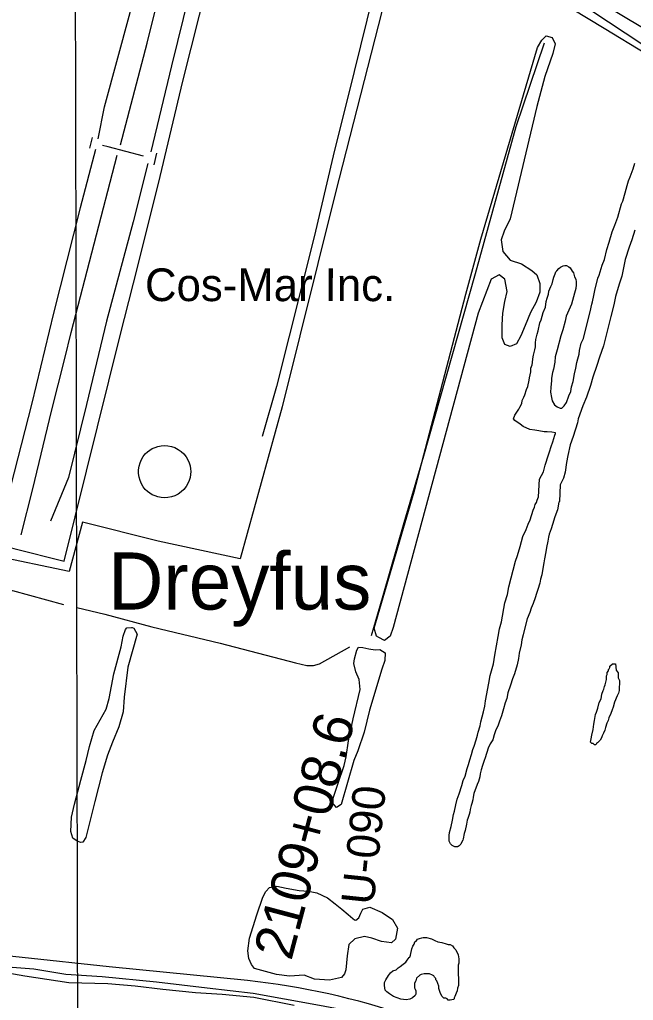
# Model space of a CAD drawing. Extents: x 3355677 to 3393573, y 612928 to 638357.
# Drawn here: x 3364909 to 3366468, y 625120 to 627611 of the extents above; entities that cross this region are included whole.
import ezdxf

# ---------------------------------------------------------------- set-up
doc = ezdxf.new("R2010")
doc.units = 0
for name, color, linetype in [('V-BLDG-IDEN', 7, 'Continuous'), ('V-DOMW-TANK', 7, 'Continuous'), ('V-GRID-MAJR', 7, 'Continuous'), ('V-LEVE-TOET', 7, 'Continuous'), ('V-RAIL-TRAK', 7, 'Continuous'), ('V-RIVR-RANG-IDEN', 7, 'Continuous'), ('V-ROAD-CNTR', 7, 'Continuous'), ('V-SITE-OTLN', 7, 'Continuous'), ('V-SITE-VEGE', 7, 'Continuous'), ('V-SURV-IDEN', 7, 'Continuous'), ('V-TOPO-GNAM-IDEN', 7, 'Continuous'), ('V-TOPO-SHOR', 7, 'Continuous'), ('V-UTIL-LINE', 7, 'Continuous')]:
    doc.layers.add(name, color=color, linetype=linetype)

msp = doc.modelspace()

# ---------------------------------------------------------------- linework, layer by layer
at = {"layer": 'V-DOMW-TANK'}
msp.add_lwpolyline([(3365344, 626463.1), (3365343.6, 626455.8), (3365342.3, 626448.3), (3365340, 626440.5), (3365336.6, 626432.7), (3365332.1, 626425.2), (3365326.4, 626418.1), (3365319.7, 626411.8), (3365312.1, 626406.3), (3365303.7, 626402), (3365295, 626399), (3365286, 626397.2), (3365277.1, 626396.6), (3365268.6, 626397.2), (3365260.5, 626398.8), (3365253.1, 626401.3), (3365246.3, 626404.4), (3365240.2, 626408.1), (3365234.2, 626412.7), (3365228.5, 626418.2), (3365223.3, 626424.7), (3365218.7, 626432.1), (3365215.1, 626440.3), (3365212.5, 626449.2), (3365211.2, 626458.4), (3365211.2, 626467.8), (3365212.5, 626477), (3365215.1, 626485.9), (3365218.7, 626494.1), (3365223.3, 626501.5), (3365228.5, 626508), (3365234.2, 626513.5), (3365240.2, 626518.1), (3365246.3, 626521.8), (3365253.1, 626524.9), (3365260.5, 626527.3), (3365268.6, 626528.9), (3365277.1, 626529.5), (3365286, 626529), (3365295, 626527.2), (3365303.7, 626524.1), (3365312.1, 626519.8), (3365319.7, 626514.4), (3365326.4, 626508.1), (3365332.1, 626501), (3365336.6, 626493.4), (3365340, 626485.7), (3365342.3, 626477.9), (3365343.6, 626470.3)], close=True, dxfattribs=at)
at = {"layer": 'V-GRID-MAJR'}
msp.add_spline([(3365072.5, 618325.9), (3365058.4, 624385.2), (3365044.3, 630446.4), (3365030.2, 636507.7), (3365030.2, 636509.6)], degree=3, dxfattribs=at)
at = {"layer": 'V-LEVE-TOET'}
msp.add_lwpolyline([(3365606.1, 625107.1), (3365504.2, 625127), (3365423.9, 625135.2), (3365356.2, 625139.2), (3365273.1, 625147.3), (3365202.6, 625156.2), (3365133.5, 625162.3), (3365034.5, 625164.8), (3364922.8, 625181.9), (3364850.2, 625194.3)], dxfattribs=at)
at = {"layer": 'V-RAIL-TRAK'}
msp.add_lwpolyline([(3366499.2, 627524.5), (3366393.7, 627589), (3366271.7, 627663.7), (3366180.2, 627720.6), (3366043.4, 627804.5), (3365929.9, 627874.5), (3365843.5, 627926.6)], dxfattribs=at)
at = {"layer": 'V-ROAD-CNTR'}
for p, q in [((3365087.9, 627285.1), (3365094.2, 627312)), ((3365257.2, 627272.4), (3365249.8, 627242.6))]:
    msp.add_line(p, q, dxfattribs=at)
for points in [[(3365413.6, 628007.8), (3365424.1, 628030.9), (3365443.6, 628076.1), (3365465.8, 628078.1), (3365504.1, 628059.4), (3365615.1, 627993.6), (3365797.7, 627886.5), (3365839, 627854.8), (3365823.1, 627741.6), (3365759, 627479.8), (3365705.6, 627265.5), (3365656.9, 627059.9), (3365561.6, 626679.7), (3365525.3, 626552.8)], [(3365405.4, 627982.7), (3365374.1, 627822.8), (3365339.5, 627677.2), (3365294.6, 627494.3), (3365242.6, 627275.9)], [(3365108.9, 627309), (3365125.3, 627390.3), (3365189.9, 627629.9), (3365265, 627922.1)], [(3365102.4, 627281.3), (3365063.2, 627133.2), (3364995.7, 626865.7), (3364940.2, 626636.7), (3364878, 626392.6), (3364835.6, 626231.6)], [(3365224.2, 627264.7), (3365134.5, 627288.1), (3365120.2, 627291.7)], [(3365235.3, 627246.3), (3365197.3, 627097.9), (3365130, 626845.8), (3365079.4, 626633.7), (3365033.2, 626448.1), (3364987.6, 626337.1)], [(3365488.2, 625170.3), (3365136.8, 625204.9), (3364694, 625252.9), (3364128.9, 625315.4), (3363714.6, 625354.2), (3363415.7, 625381.5)]]:
    msp.add_lwpolyline(points, dxfattribs=at)
msp.add_arc((3365284.6, 623296), 1885.4, 71.1034, 83.8005, dxfattribs=at)
at = {"layer": 'V-SITE-OTLN'}
msp.add_lwpolyline([(3365865.7, 627775.3), (3365711.4, 627172.4), (3365576.2, 626627.6), (3365469.2, 626241.9), (3365260.8, 626286.8), (3365069.1, 626334.7), (3365034.8, 626209.8), (3364840.4, 626249.8), (3364588.3, 626319.2), (3364400.5, 626372.6), (3364105.3, 626436.9), (3363558.8, 626578.5), (3363528.6, 626588.9), (3363577.5, 626799.7), (3363364.3, 626851.4), (3363251.4, 626878.8), (3363259.4, 626916.2), (3363308.6, 627081.5), (3363373.4, 627323.2), (3363417.4, 627526.5), (3363489.1, 627804.9)], dxfattribs=at)
at = {"layer": 'V-SITE-VEGE'}
for points in [[(3366489.6, 627548.7), (3366190.1, 627747), (3365625.5, 628087.7), (3365112.6, 628404.6), (3365091.1, 628419.7), (3365086.8, 628430.5), (3365093.2, 628434.8), (3365110.5, 628430.5), (3365136.3, 628421.9), (3365157.9, 628408.9), (3365188, 628385.2), (3365257, 628337.8), (3365317.3, 628303.3), (3365354, 628281.7), (3365442.3, 628238.6), (3365670.7, 628098.5), (3365987.5, 627915.2), (3366364.6, 627667.3), (3366894.7, 627350.3)], [(3366318.5, 626957.8), (3366321.6, 626952.4), (3366322.6, 626945), (3366322.5, 626937.6), (3366321.3, 626928.1), (3366318, 626916.5), (3366315.7, 626906.9), (3366310.2, 626889), (3366297.1, 626858.4), (3366294.8, 626845.8), (3366288.2, 626823.6), (3366283.8, 626807.8), (3366273.8, 626772.9), (3366269.3, 626755), (3366268.1, 626741.2), (3366264.7, 626723.2), (3366262.5, 626714.8), (3366260.2, 626701), (3366260.1, 626694.7), (3366257.8, 626676.7), (3366257.6, 626665), (3366259.6, 626651.2), (3366261.6, 626642.7), (3366267.8, 626633.1), (3366274.1, 626627.8), (3366281.5, 626624.5), (3366285.7, 626624.4), (3366292.2, 626630.7), (3366297.6, 626639.1), (3366304.1, 626656), (3366308.5, 626666.5), (3366310.8, 626678.2), (3366315.2, 626691.9), (3366318.6, 626712), (3366321.9, 626725.7), (3366324.3, 626740.5), (3366326.5, 626750), (3366329.8, 626761.6), (3366331, 626771.1), (3366335.5, 626789.1), (3366340.9, 626801.7), (3366346.5, 626822.9), (3366357.6, 626869.3), (3366362.1, 626888.4), (3366364.3, 626894.7), (3366367.7, 626910.5), (3366370, 626923.2), (3366377.8, 626954.9), (3366381, 626962.3), (3366388.8, 626987.6), (3366394.3, 627002.4), (3366399.9, 627027.7), (3366406.4, 627045.7), (3366414.2, 627072.1), (3366420.8, 627088.9), (3366428.4, 627110), (3366437.3, 627143.8), (3366440.6, 627150.1), (3366447.2, 627171.2), (3366451.7, 627190.3), (3366455, 627201.9), (3366459.4, 627212.4), (3366467, 627232.4), (3366471.5, 627247.2)], [(3366471.5, 627076.6), (3366463.7, 627052.4), (3366457.2, 627033.4), (3366447.2, 627001.7), (3366438.2, 626959.5), (3366431.6, 626939.4), (3366422.7, 626907.7), (3366418.2, 626886.6), (3366410.5, 626857), (3366397.1, 626803.2), (3366391.5, 626783.1), (3366381.6, 626753.6), (3366375, 626732.5), (3366365.1, 626702.9), (3366358.5, 626681.8), (3366348.6, 626652.3), (3366339.8, 626630.1), (3366327.8, 626597.4), (3366325.5, 626586.9), (3366314.5, 626552), (3366306.8, 626530.9), (3366301.2, 626504.5), (3366297.8, 626486.6), (3366294.3, 626462.2), (3366289.9, 626446.4), (3366282.2, 626429.5), (3366280.4, 626387.1)], [(3366063.7, 625765.8), (3366068.7, 625782), (3366072.1, 625793.3), (3366073.8, 625801.4), (3366078.8, 625817.6), (3366080.5, 625827.3), (3366087.2, 625853.2), (3366090.6, 625867.8), (3366092.3, 625880.8), (3366100.9, 625926.2), (3366104.3, 625945.6), (3366112.7, 625974.7), (3366115.9, 625997.1), (3366124.7, 626044.4), (3366128.1, 626063.9), (3366133.1, 626081.7), (3366141.7, 626130.3), (3366148.4, 626151.3), (3366151.8, 626170.8), (3366168.6, 626235.6), (3366173.6, 626250.1), (3366180.3, 626272.8), (3366187.1, 626298.7), (3366195.3, 626316.5), (3366200.3, 626329.4), (3366205.3, 626340.7), (3366213.6, 626365), (3366216.9, 626373.1), (3366218.6, 626379.6), (3366221.9, 626384.4), (3366223.6, 626390.9), (3366226.9, 626399), (3366229.5, 626444), (3366239.2, 626462.9), (3366243.7, 626479.8), (3366252.5, 626506.2), (3366254.7, 626513.6), (3366259.1, 626527.3), (3366263.5, 626538.9), (3366267.9, 626555.8), (3366270.1, 626560), (3366270.1, 626562.1), (3366260.6, 626563.3), (3366249, 626564.5), (3366241.5, 626564.6), (3366227.8, 626566.9), (3366217.2, 626568.1), (3366204.5, 626570.3), (3366187.7, 626578), (3366180.3, 626583.4), (3366166.7, 626593.1), (3366163.5, 626597.3), (3366166.8, 626606.8), (3366170.1, 626612.1), (3366176.6, 626621.6), (3366179.8, 626626.8), (3366184.2, 626636.3), (3366185.3, 626643.7), (3366189.7, 626652.1), (3366191.9, 626658.4), (3366196.3, 626672.2), (3366199.5, 626679.5), (3366202.9, 626695.4), (3366204, 626701.7), (3366207.4, 626716.5), (3366207.5, 626726.1), (3366210.8, 626734.5), (3366212, 626740.8), (3366212.1, 626749.3), (3366214.3, 626758.8), (3366217.6, 626772.5), (3366218.8, 626780), (3366218.9, 626790.5), (3366220.1, 626799), (3366223.4, 626812.7), (3366225.7, 626821.2), (3366230.1, 626841.3), (3366233.4, 626848.6), (3366239, 626867.6), (3366244.4, 626881.3), (3366246.7, 626895.1), (3366248.9, 626903.5), (3366252.2, 626914.1), (3366253.4, 626921.5), (3366257.8, 626933.1), (3366261.1, 626940.5), (3366264.4, 626951), (3366265.5, 626957.4), (3366268.8, 626965.8), (3366271, 626971.1), (3366273.1, 626973.2), (3366278.5, 626979.5), (3366282.8, 626982.6), (3366289.2, 626985.7), (3366293.4, 626986.7), (3366297.6, 626986.6), (3366304, 626983.4), (3366307.1, 626981.2), (3366312.3, 626972.7), (3366315.4, 626968.4), (3366318.5, 626957.8)], [(3366280.4, 626387.1), (3366278.7, 626385.5), (3366275.3, 626366.1), (3366268.7, 626348.3), (3366262, 626328.8), (3366258.6, 626317.5), (3366253.7, 626304.6), (3366252, 626296.5), (3366250.2, 626286.7), (3366246.9, 626270.5), (3366245.1, 626259.2), (3366241.7, 626241.4), (3366240, 626231.7), (3366238.2, 626217.1), (3366234.9, 626200.9), (3366232.3, 626189.6), (3366229.8, 626179.8), (3366224.8, 626163.6), (3366221.4, 626153.9), (3366218.1, 626142.6), (3366213.1, 626128), (3366208.1, 626116.7), (3366204.8, 626105.4), (3366198.1, 626089.2), (3366191.4, 626063.3), (3366188, 626048.7), (3366184.7, 626035.8), (3366182.9, 626022.8), (3366177.9, 626001.7), (3366176.1, 625988.8), (3366172.7, 625972.6), (3366166, 625949.9), (3366161, 625937), (3366156, 625920.8), (3366149.3, 625901.4), (3366146, 625886.8), (3366142.1, 625875.8), (3366137.6, 625860.9), (3366135.9, 625854.4), (3366132.6, 625843.1), (3366127.5, 625829.1), (3366124.2, 625818.8), (3366117.6, 625804.3), (3366114.3, 625794.6), (3366110.9, 625781.6), (3366104.3, 625771.9), (3366099.4, 625760.6), (3366091, 625736.3), (3366088.8, 625729), (3366084.4, 625716.9), (3366081, 625705.6), (3366079.1, 625695.9), (3366077.6, 625687.8), (3366074.3, 625676.4), (3366070.9, 625668.4), (3366063, 625645.7), (3366060.9, 625636), (3366059.7, 625629.7), (3366057.5, 625619.8), (3366055.8, 625614.9), (3366054.2, 625608.5), (3366053.6, 625605.3), (3366052.2, 625597.8), (3366050.8, 625592.3), (3366049.1, 625587.4), (3366047.1, 625582.2), (3366045.8, 625577.7), (3366044, 625568), (3366040.7, 625551.8), (3366038.2, 625543.5), (3366035.6, 625530.7), (3366034.6, 625527.4), (3366030.6, 625519.4), (3366029.2, 625517.1), (3366025.7, 625513), (3366023.1, 625510.9), (3366020.8, 625509.8), (3366017.5, 625509.8), (3366014.1, 625510.4), (3366011.1, 625511.5), (3366007.8, 625513.1), (3366003, 625518), (3365999.8, 625524.5), (3366000, 625539.2), (3366000.6, 625546.4), (3366005, 625561.8), (3366008.4, 625578), (3366010.9, 625592.5), (3366013.5, 625600.7), (3366016.9, 625616.9), (3366020.3, 625631.5), (3366025.3, 625644.4), (3366032, 625665.5), (3366035.3, 625678.4), (3366040.3, 625689.7), (3366045.3, 625709.2), (3366048.7, 625718.9), (3366052.3, 625730.9), (3366057, 625744.8), (3366060.5, 625756.9), (3366063.7, 625765.8)]]:
    msp.add_lwpolyline(points, dxfattribs=at)
for points in [[(3365911.3, 626412.1), (3366042.1, 626913.6), (3366080.8, 627053.7), (3366224.6, 627540.4), (3366235.6, 627558.9), (3366246.7, 627569.9), (3366261.4, 627566.3), (3366268.8, 627549.7), (3366263.3, 627525.7), (3366243, 627466.7), (3366222.7, 627391.1), (3366154.5, 627105.3), (3366139.8, 627074), (3366132.4, 627051.9), (3366136.1, 627022.4), (3366154.5, 627000.2), (3366184, 626991), (3366209.8, 626974.4), (3366222.7, 626963.4), (3366230.1, 626941.2), (3366230.1, 626919.1), (3366220.9, 626893.3), (3366206.1, 626867.5), (3366193.2, 626834.3), (3366182.2, 626808.5), (3366171.1, 626788.2), (3366154.5, 626780.8), (3366141.6, 626786.4), (3366134.3, 626803), (3366134.3, 626836.1), (3366136.1, 626865.6), (3366141.6, 626895.1), (3366147.2, 626921), (3366141.6, 626952.3), (3366126.9, 626963.4), (3366106.6, 626952.3), (3366073.5, 626865.6), (3365857.8, 626067.3), (3365850.5, 626045.2), (3365835.7, 626034.1), (3365821, 626041.5), (3365815.5, 626045.2), (3365809.9, 626065.5)], [(3365167.1, 626018.4), (3365171.9, 626045), (3365178.1, 626061.8), (3365181.6, 626066.7), (3365193.5, 626067.4), (3365194.9, 626067.4), (3365199.1, 626065.3), (3365207.5, 626050), (3365184, 625966.1), (3365174.4, 625890.6), (3365172.4, 625852.9), (3365161.4, 625814.5), (3365145.4, 625776), (3365132.9, 625743.1), (3365119.1, 625698.4), (3365100.4, 625625), (3365077.6, 625534.1), (3365070, 625521.5), (3365064.4, 625520.8), (3365055.3, 625524.3), (3365044.8, 625531.9), (3365039.2, 625549.4), (3365041.2, 625585.7), (3365048.8, 625618.6), (3365064.7, 625679.4), (3365078.5, 625729.7), (3365086.8, 625765.3), (3365098.5, 625805.2), (3365129.1, 625859.8), (3365136.7, 625887), (3365148.4, 625949.9)], [(3365759.5, 625988), (3365765.7, 626009.6), (3365769.9, 626017.3), (3365781.1, 626016), (3365796.4, 626013.2), (3365812.5, 626010.5), (3365823.7, 626011.2), (3365837.7, 626002.9), (3365837, 625983.3), (3365828.7, 625961.6), (3365797.6, 625856.8), (3365783.8, 625801.5), (3365768.5, 625754), (3365758.1, 625729.5), (3365725.6, 625617.7), (3365713.8, 625610), (3365702.5, 625623.2), (3365717.1, 625669.3), (3365733.7, 625716.9), (3365738.5, 625738.5), (3365744, 625779.1), (3365756.4, 625835), (3365773.7, 625909.8), (3365771.5, 625934.9), (3365763.1, 625954.4), (3365758.1, 625976.1)], [(3366424.2, 625958.9), (3366429, 625952.4), (3366428.9, 625939.4), (3366432.1, 625932.9), (3366431.8, 625906.9), (3366430.1, 625900.4), (3366426.8, 625894), (3366420.2, 625877.8), (3366416.8, 625864.8), (3366413.5, 625858.4), (3366410.2, 625848.7), (3366405.2, 625837.4), (3366403.5, 625830.9), (3366400.2, 625824.4), (3366396.9, 625813.1), (3366395.2, 625806.6), (3366391.9, 625798.5), (3366388.6, 625792.1), (3366386.9, 625787.2), (3366383.6, 625780.7), (3366377, 625774.3), (3366373.8, 625772.7), (3366372.1, 625769.5), (3366368.9, 625769.5), (3366365.7, 625772.8), (3366362.4, 625772.8), (3366359.2, 625776.1), (3366360.9, 625784.2), (3366362.6, 625793.9), (3366366, 625808.5), (3366367.7, 625821.5), (3366369.4, 625831.2), (3366371.2, 625845.8), (3366374.5, 625852.2), (3366377.8, 625862), (3366381.2, 625876.5), (3366386.2, 625886.2), (3366387.9, 625897.6), (3366391.2, 625907.3), (3366392.9, 625910.5), (3366394.6, 625917), (3366396.2, 625921.8), (3366399.6, 625934.8), (3366399.7, 625944.5), (3366401.3, 625947.8), (3366401.4, 625952.6), (3366404.7, 625957.5), (3366404.7, 625960.7), (3366406.4, 625962.3), (3366408, 625965.6), (3366408, 625968.8), (3366414.6, 625975.2), (3366422.7, 625975.2)], [(3365506.1, 625200.8), (3365498.4, 625211.2), (3365491.3, 625226.6), (3365488.5, 625246.1), (3365493.3, 625278.2), (3365511.3, 625337), (3365526.5, 625382.4), (3365534.2, 625396.4), (3365543.9, 625406.9), (3365562.8, 625409.8), (3365586.5, 625404.9), (3365619.4, 625399.4), (3365643.1, 625397.4), (3365664.1, 625393.3), (3365690.7, 625380.8), (3365710.3, 625365.5), (3365727.1, 625351.5), (3365743.2, 625338.3), (3365755.8, 625327.9), (3365759.3, 625324.4), (3365762.8, 625323.7), (3365770.4, 625330), (3365776, 625341.2), (3365780.8, 625351.7), (3365798.3, 625356.6), (3365829.8, 625343.5), (3365856.4, 625325.4), (3365869, 625303.1), (3365863.5, 625275.8), (3365853.7, 625266), (3365828.6, 625269.4), (3365803.4, 625278.4), (3365785.2, 625282.6), (3365760.1, 625276.2), (3365745.5, 625262.2), (3365741.4, 625232.8), (3365737.3, 625197.9), (3365734.5, 625187.4), (3365726.9, 625178.3), (3365696.1, 625171.2), (3365658.4, 625173.9), (3365631.8, 625184.3), (3365594.8, 625181.4), (3365562, 625185.5)], [(3366024.1, 625157.5), (3366020.8, 625151), (3366020.7, 625144.6), (3366017.4, 625138.1), (3366014.1, 625130), (3366012.4, 625126.8), (3366012.4, 625123.5), (3366010.8, 625121.9), (3366002.6, 625120.4), (3365997.8, 625120.4), (3365994.6, 625123.7), (3365991.3, 625125.3), (3365986.5, 625125.4), (3365981.6, 625130.3), (3365976.8, 625140.1), (3365973.7, 625149.9), (3365973.8, 625156.3), (3365969, 625169.4), (3365965.8, 625172.6), (3365965.8, 625175.9), (3365962.6, 625179.2), (3365961, 625182.4), (3365957.8, 625184.1), (3365949.7, 625187.4), (3365936.7, 625187.5), (3365928.6, 625186), (3365925.3, 625184.4), (3365917.1, 625176.3), (3365915.4, 625169.9), (3365912.1, 625163.4), (3365912, 625152), (3365913.6, 625148.8), (3365915.2, 625143.9), (3365915.1, 625135.8), (3365913.5, 625132.5), (3365906.9, 625126.1), (3365900.4, 625122.9), (3365890.7, 625121.4), (3365877.7, 625123.1), (3365858.3, 625129.8), (3365848.6, 625136.4), (3365842.1, 625141.3), (3365837.3, 625146.2), (3365835.8, 625157.6), (3365835.9, 625165.7), (3365839.2, 625172.2), (3365845.8, 625183.5), (3365850.7, 625189.9), (3365857.2, 625194.7), (3365865.4, 625197.9), (3365870.3, 625202.7), (3365875.2, 625205.9), (3365883.4, 625212.4), (3365889.9, 625217.2), (3365893.2, 625222), (3365898.1, 625228.5), (3365899.8, 625230.1), (3365901.4, 625234.9), (3365904.8, 625251.1), (3365908.1, 625257.6), (3365911.4, 625262.4), (3365913.1, 625268.9), (3365916.4, 625270.5), (3365919.6, 625275.3), (3365924.5, 625276.9), (3365931, 625278.5), (3365934.3, 625280.1), (3365942.4, 625280), (3365955.4, 625276.6), (3365963.4, 625271.7), (3365971.5, 625268.4), (3365981.2, 625266.6), (3365992.6, 625263.3), (3365997.4, 625261.6), (3366002.3, 625261.6), (3366008.8, 625258.3), (3366012, 625253.4), (3366016.8, 625248.5), (3366023.2, 625235.4), (3366024.7, 625225.7), (3366024.6, 625214.3), (3366022.9, 625209.5), (3366022.9, 625204.6)]]:
    msp.add_lwpolyline(points, close=True, dxfattribs=at)
at = {"layer": 'V-TOPO-SHOR'}
msp.add_line((3365040.1, 626816.2), (3365157.2, 627266.8), dxfattribs=at)
for points in [[(3365165.4, 627293.7), (3365233.4, 627551.4), (3365333.8, 627958), (3365345.1, 628001.9)], [(3365993, 626706.3), (3366066.9, 626966.3), (3366170.4, 627339.5), (3366242.1, 627552.3)], [(3364913.6, 626302.5), (3364942.7, 626419.4), (3364990.4, 626616.8), (3365024.2, 626750.4), (3365040.1, 626816.2)], [(3365802.6, 626047), (3365832.3, 626148.4), (3365885.7, 626333.9), (3365935.6, 626503.3), (3365993, 626706.3)], [(3364748.5, 625592.2), (3364760.9, 625642.6), (3364778.8, 625726.5), (3364801, 625816.1), (3364809.9, 625861.6), (3364816.8, 625912.7), (3364830.6, 625971.5), (3364844.4, 626047.1), (3364870, 626152.7), (3364875.5, 626159), (3364890.9, 626161.2), (3365020.4, 626125.9)], [(3365054.7, 626118.3), (3365125.4, 626101), (3365245.1, 626069.2), (3365418.6, 626027), (3365609.7, 625977.2), (3365638.4, 625970.3), (3365655.2, 625970.3), (3365670.6, 625975.2), (3365747.4, 626018.1)], [(3364822.7, 625209.1), (3364945.8, 625200.4), (3365026.3, 625186.6), (3365118.6, 625180.6), (3365257.1, 625167), (3365385.2, 625151.9), (3365502.7, 625138.3), (3365661.6, 625109.3), (3365721, 625098.3), (3365778.4, 625082.4), (3365904.8, 625047.3)]]:
    msp.add_lwpolyline(points, dxfattribs=at)
at = {"layer": 'V-UTIL-LINE'}
for points in [[(3365163.8, 626805.8), (3365198.7, 626941.9), (3365262.3, 627195.5), (3365323.9, 627454.8), (3365387, 627707.1), (3365407.2, 627795.9), (3365544.4, 627762.6)], [(3364568.6, 626804.8), (3364463.5, 626375.8), (3364811.4, 626287.2), (3364814.9, 626287.9), (3364889, 626269.3), (3364894.6, 626267.9), (3365022.7, 626236.1), (3365163.8, 626805.8)]]:
    msp.add_lwpolyline(points, dxfattribs=at)

# ---------------------------------------------------------------- texts
at = {"layer": 'V-BLDG-IDEN'}
msp.add_text('Cos-Mar Inc.', height=83, rotation=359.9881, dxfattribs=at).set_placement((3365227.7, 626896.4))
at = {"layer": 'V-RIVR-RANG-IDEN'}
msp.add_text('U-090', height=83, rotation=83.9943, dxfattribs=at).set_placement((3365808.2, 625360.2))
at = {"layer": 'V-SURV-IDEN'}
msp.add_text('2109+08.6', height=100, rotation=75.1717, dxfattribs=at).set_placement((3365599, 625218.5))
at = {"layer": 'V-TOPO-GNAM-IDEN'}
msp.add_text('Dreyfus', height=145, rotation=359.9881, dxfattribs=at).set_placement((3365134.2, 626112.9))

doc.saveas('drawing.dxf')
